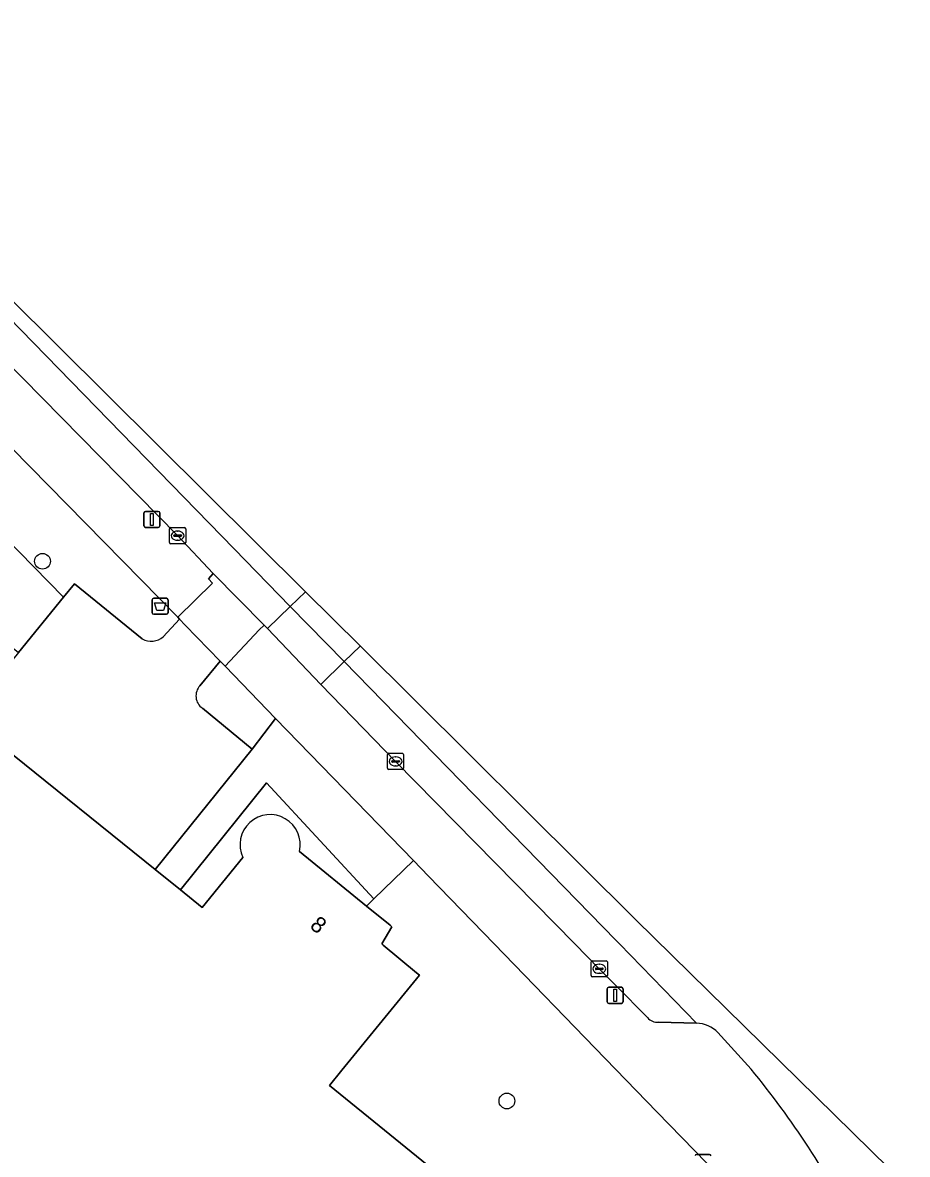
# Model space of a CAD drawing. Extents: x 159674 to 160531, y 382172 to 382904.
# Drawn here: x 160463.2 to 160518.1, y 382736.9 to 382807.2 of the extents above; entities that cross this region are included whole.
import ezdxf

# ---------------------------------------------------------------- set-up
doc = ezdxf.new("R2010")
doc.units = 0
for name, color, linetype in [('IMGEO_Afvalbak', 7, 'Continuous'), ('IMGEO_Boom', 7, 'Continuous'), ('IMGEO_Erf', 7, 'Continuous'), ('IMGEO_Groenvoorziening', 7, 'Continuous'), ('IMGEO_Kolk', 7, 'Continuous'), ('IMGEO_Lichtmast', 7, 'Continuous'), ('IMGEO_Pand', 7, 'Continuous'), ('IMGEO_Pand_nummerreeks', 7, 'Continuous'), ('IMGEO_Parkeervlak_open', 7, 'Continuous'), ('IMGEO_Rijbaan_lokaal_open', 7, 'Continuous'), ('IMGEO_Voetpad_open', 7, 'Continuous')]:
    doc.layers.add(name, color=color, linetype=linetype)

msp = doc.modelspace()

# ---------------------------------------------------------------- linework, layer by layer
at = {"layer": 'IMGEO_Afvalbak'}
for p, q in [((160471.208, 382770.575), (160471.208, 382771.375)), ((160471.208, 382771.375), (160471.208, 382770.575)), ((160471.308, 382771.475), (160472.098, 382771.475)), ((160472.098, 382771.475), (160471.308, 382771.475)), ((160472.198, 382771.375), (160472.198, 382770.575)), ((160472.198, 382770.575), (160472.198, 382771.375)), ((160472.098, 382770.475), (160471.308, 382770.475)), ((160471.308, 382770.475), (160472.098, 382770.475)), ((160505.035, 382736.932), (160505.825, 382736.932)), ((160505.825, 382736.932), (160505.035, 382736.932))]:
    msp.add_line(p, q, dxfattribs=at)
msp.add_lwpolyline([(160471.351, 382771.189), (160472.055, 382771.189), (160471.906, 382770.719), (160471.5, 382770.719), (160471.351, 382771.189)], dxfattribs=at)
for centre, start, end in [((160471.308, 382771.375), 90, 180), ((160471.308, 382771.375), 90, 180), ((160472.098, 382771.375), 0, 90), ((160472.098, 382771.375), 360, 90), ((160471.308, 382770.575), 180, 270), ((160471.308, 382770.575), 180, 270), ((160472.098, 382770.575), 270, 0), ((160472.098, 382770.575), 270, 0), ((160505.035, 382736.832), 90, 180), ((160505.035, 382736.832), 90, 180), ((160505.825, 382736.832), 0, 90), ((160505.825, 382736.832), 360, 90)]:
    msp.add_arc(centre, 0.1, start, end, dxfattribs=at)
at = {"layer": 'IMGEO_Boom'}
for centre in [(160464.398, 382773.771), (160493.243, 382740.248)]:
    msp.add_circle(centre, 0.489, dxfattribs=at)
at = {"layer": 'IMGEO_Erf'}
msp.add_lwpolyline([(160505.651, 382736.383), (160502.554, 382739.583), (160500, 382742.212), (160499.341, 382742.89), (160492.453, 382750), (160488.381, 382754.204), (160487.432, 382755.184), (160484.984, 382752.804), (160484.527, 382752.351), (160485.985, 382751.161), (160486.094, 382751.072), (160485.47, 382750), (160485.551, 382749.933), (160487.627, 382748.208), (160487.812, 382748.054), (160482.995, 382742.161), (160482.22, 382741.213), (160498.207, 382728.23), (160493.468, 382722.395), (160497.011, 382719.518)], dxfattribs=at)
at = {"layer": 'IMGEO_Groenvoorziening'}
for points in [[(160445.262, 382798.31), (160442.635, 382795.097), (160465.709, 382771.54), (160466.385, 382772.369), (160470.593, 382768.945)], [(160471.894, 382769.087), (160472.913, 382770.169), (160472.794, 382770.292), (160445.262, 382798.31)], [(160474.326, 382764.639), (160477.429, 382762.105), (160478.878, 382764.012), (160475.736, 382767.257), (160475.443, 382767.558), (160474.177, 382766.039)]]:
    msp.add_lwpolyline(points, dxfattribs=at)
msp.add_lwpolyline([(160440.264, 382792.198), (160444.992, 382788.48), (160443.923, 382787.169), (160441.09, 382783.695), (160438.512, 382785.771), (160441.319, 382789.27), (160439.347, 382790.933), (160430.82, 382780.431), (160436.355, 382776.048), (160442.946, 382784.13), (160462.908, 382768.104), (160465.709, 382771.54), (160442.635, 382795.097)], close=True, dxfattribs=at)
for centre, radius, start, end in [((160471.143, 382769.94), 1.137, 241.09763, 311.36036), ((160474.864, 382765.404), 0.936, 137.27668, 234.8734)]:
    msp.add_arc(centre, radius, start, end, dxfattribs=at)
at = {"layer": 'IMGEO_Kolk'}
for p, q in [((160472.365, 382775.861), (160473.217, 382775.861)), ((160472.29, 382774.935), (160472.29, 382775.787)), ((160472.549, 382775.355), (160472.549, 382775.367)), ((160472.987, 382775.318), (160472.589, 382775.318)), ((160472.592, 382775.404), (160472.99, 382775.404)), ((160472.778, 382775.641), (160472.803, 382775.641)), ((160473.033, 382775.367), (160473.033, 382775.355)), ((160473.291, 382775.787), (160473.291, 382774.935)), ((160473.217, 382774.861), (160472.365, 382774.861)), ((160472.801, 382775.081), (160472.776, 382775.081)), ((160485.829, 382760.915), (160485.829, 382761.767)), ((160485.904, 382761.841), (160486.756, 382761.841)), ((160486.83, 382761.767), (160486.83, 382760.915)), ((160486.088, 382761.335), (160486.088, 382761.347)), ((160486.526, 382761.298), (160486.128, 382761.298)), ((160486.131, 382761.384), (160486.529, 382761.384)), ((160486.34, 382761.061), (160486.315, 382761.061)), ((160486.317, 382761.621), (160486.342, 382761.621)), ((160486.572, 382761.347), (160486.572, 382761.335)), ((160486.756, 382760.841), (160485.904, 382760.841)), ((160498.481, 382748.032), (160498.481, 382748.884)), ((160498.556, 382748.958), (160499.408, 382748.958)), ((160498.74, 382748.452), (160498.74, 382748.464)), ((160499.178, 382748.415), (160498.78, 382748.415)), ((160498.783, 382748.501), (160499.181, 382748.501)), ((160498.969, 382748.738), (160498.994, 382748.738)), ((160499.224, 382748.464), (160499.224, 382748.452)), ((160499.482, 382748.884), (160499.482, 382748.032)), ((160499.408, 382747.958), (160498.556, 382747.958)), ((160498.992, 382748.178), (160498.967, 382748.178))]:
    msp.add_line(p, q, dxfattribs=at)
for points in [[(160472.365, 382775.861), (160473.217, 382775.861)], [(160472.29, 382774.935), (160472.29, 382775.787)], [(160473.291, 382775.787), (160473.291, 382774.935)], [(160473.217, 382774.861), (160472.365, 382774.861)], [(160485.829, 382760.915), (160485.829, 382761.767)], [(160485.904, 382761.841), (160486.756, 382761.841)], [(160486.83, 382761.767), (160486.83, 382760.915)], [(160486.756, 382760.841), (160485.904, 382760.841)], [(160498.481, 382748.032), (160498.481, 382748.884)], [(160498.556, 382748.958), (160499.408, 382748.958)], [(160499.482, 382748.884), (160499.482, 382748.032)], [(160499.408, 382747.958), (160498.556, 382747.958)]]:
    msp.add_lwpolyline(points, dxfattribs=at)
for centre, radius, start, end in [((160472.367, 382775.785), 0.0765, 91.55205, 178.44795), ((160472.367, 382775.785), 0.0765, 91.55205, 178.44795), ((160473.215, 382775.785), 0.0765, 1.55205, 88.44795), ((160473.215, 382775.785), 0.0765, 1.55205, 88.44795), ((160472.589, 382775.364), 0.0403, 85.87752, 175.75265), ((160472.586, 382775.354), 0.0366, 178.93798, 274.71019), ((160472.99, 382775.361), 0.043, 264.86636, 352.45326), ((160472.994, 382775.366), 0.0386, 1.73085, 96.63898), ((160472.367, 382774.937), 0.0765, 181.55205, 268.44795), ((160472.367, 382774.937), 0.0765, 181.55205, 268.44795), ((160473.215, 382774.937), 0.0765, 271.55205, 358.44795), ((160473.215, 382774.937), 0.0765, 271.55205, 358.44795), ((160485.906, 382761.765), 0.0765, 91.55205, 178.44795), ((160485.906, 382761.765), 0.0765, 91.55205, 178.44795), ((160486.754, 382761.765), 0.0765, 1.55205, 88.44795), ((160486.754, 382761.765), 0.0765, 1.55205, 88.44795), ((160486.128, 382761.344), 0.0403, 85.87752, 175.75265), ((160486.125, 382761.334), 0.0366, 178.93798, 274.71019), ((160486.529, 382761.341), 0.043, 264.86636, 352.45326), ((160486.533, 382761.346), 0.0386, 1.73085, 96.63898), ((160485.906, 382760.917), 0.0765, 181.55205, 268.44795), ((160485.906, 382760.917), 0.0765, 181.55205, 268.44795), ((160486.754, 382760.917), 0.0765, 271.55205, 358.44795), ((160486.754, 382760.917), 0.0765, 271.55205, 358.44795), ((160498.558, 382748.882), 0.0765, 91.55205, 178.44795), ((160498.558, 382748.882), 0.0765, 91.55205, 178.44795), ((160498.78, 382748.461), 0.0403, 85.87752, 175.75265), ((160498.777, 382748.451), 0.0366, 178.93798, 274.71019), ((160499.181, 382748.458), 0.043, 264.86636, 352.45326), ((160499.185, 382748.463), 0.0386, 1.73085, 96.63898), ((160499.406, 382748.882), 0.0765, 1.55205, 88.44795), ((160499.406, 382748.882), 0.0765, 1.55205, 88.44795), ((160498.558, 382748.034), 0.0765, 181.55205, 268.44795), ((160498.558, 382748.034), 0.0765, 181.55205, 268.44795), ((160499.406, 382748.034), 0.0765, 271.55205, 358.44795), ((160499.406, 382748.034), 0.0765, 271.55205, 358.44795)]:
    msp.add_arc(centre, radius, start, end, dxfattribs=at)
for centre, major_axis, ratio, start_param, end_param in [((160472.777, 382775.361), (-0.387, 0.002), 0.722429, 4.712389, 7.853982), ((160472.802, 382775.361), (-0.39, 0.002), 0.717154, 1.570796, 4.712389), ((160486.316, 382761.341), (-0.387, 0.002), 0.722429, 4.712389, 7.853982), ((160486.341, 382761.341), (-0.39, 0.002), 0.717154, 1.570796, 4.712389), ((160498.968, 382748.458), (-0.387, 0.002), 0.722429, 4.712389, 7.853982), ((160498.993, 382748.458), (-0.39, 0.002), 0.717154, 1.570796, 4.712389)]:
    msp.add_ellipse(centre, major_axis=major_axis, ratio=ratio, start_param=start_param, end_param=end_param, dxfattribs=at)
at = {"layer": 'IMGEO_Lichtmast'}
for p, q in [((160470.694, 382775.971), (160470.694, 382776.771)), ((160470.694, 382776.771), (160470.694, 382775.971)), ((160470.794, 382776.871), (160471.584, 382776.871)), ((160471.584, 382776.871), (160470.794, 382776.871)), ((160471.684, 382776.771), (160471.684, 382775.971)), ((160471.684, 382775.971), (160471.684, 382776.771)), ((160471.584, 382775.871), (160470.794, 382775.871)), ((160470.794, 382775.871), (160471.584, 382775.871)), ((160499.472, 382746.41), (160499.472, 382747.21)), ((160499.472, 382747.21), (160499.472, 382746.41)), ((160499.572, 382747.31), (160500.362, 382747.31)), ((160500.362, 382747.31), (160499.572, 382747.31)), ((160500.462, 382747.21), (160500.462, 382746.41)), ((160500.462, 382746.41), (160500.462, 382747.21)), ((160500.362, 382746.31), (160499.572, 382746.31)), ((160499.572, 382746.31), (160500.362, 382746.31))]:
    msp.add_line(p, q, dxfattribs=at)
for points in [[(160471.114, 382776.746), (160471.264, 382776.746), (160471.264, 382775.996), (160471.114, 382775.996), (160471.114, 382776.746)], [(160499.892, 382747.185), (160500.042, 382747.185), (160500.042, 382746.435), (160499.892, 382746.435), (160499.892, 382747.185)]]:
    msp.add_lwpolyline(points, dxfattribs=at)
for centre, start, end in [((160470.794, 382776.771), 90, 180), ((160470.794, 382776.771), 90, 180), ((160471.584, 382776.771), 0, 90), ((160471.584, 382776.771), 360, 90), ((160470.794, 382775.971), 180, 270), ((160470.794, 382775.971), 180, 270), ((160471.584, 382775.971), 270, 0), ((160471.584, 382775.971), 270, 0), ((160499.572, 382747.21), 90, 180), ((160499.572, 382747.21), 90, 180), ((160500.362, 382747.21), 0, 90), ((160500.362, 382747.21), 360, 90), ((160499.572, 382746.41), 180, 270), ((160499.572, 382746.41), 180, 270), ((160500.362, 382746.41), 270, 0), ((160500.362, 382746.41), 270, 0)]:
    msp.add_arc(centre, 0.1, start, end, dxfattribs=at)
at = {"layer": 'IMGEO_Pand'}
for points in [[(160476.843, 382755.376), (160474.321, 382752.273), (160472.972, 382753.36), (160471.405, 382754.622), (160461.896, 382762.285), (160460.409, 382760.359), (160456.95, 382763.167), (160460.658, 382767.733), (160443.124, 382781.972), (160436.529, 382773.85), (160432.977, 382776.735)], [(160497.011, 382719.518), (160493.468, 382722.395), (160498.207, 382728.23), (160482.22, 382741.213), (160482.995, 382742.161), (160487.812, 382748.054), (160487.627, 382748.208), (160485.551, 382749.933), (160485.47, 382750), (160486.094, 382751.072), (160485.985, 382751.161), (160484.527, 382752.351), (160480.362, 382755.75)]]:
    msp.add_lwpolyline(points, dxfattribs=at)
msp.add_arc((160478.539, 382756.164), 1.87, 347.21454, 204.91872, dxfattribs=at)
at = {"layer": 'IMGEO_Parkeervlak_open'}
for points in [[(160428.993, 382820.106), (160429.516, 382819.555), (160436.15, 382812.848), (160448.362, 382800.353), (160461.971, 382786.371), (160472.793, 382775.362), (160475, 382773.007), (160478.167, 382769.803), (160478.373, 382769.587), (160479.786, 382770.958), (160476.297, 382774.545), (160454.486, 382796.918), (160430.975, 382820.927), (160428.597, 382823.285)], [(160502.665, 382745.147), (160505.029, 382745.086), (160500.238, 382750), (160500, 382750.244), (160483.138, 382767.54), (160481.676, 382766.115), (160486.331, 382761.341), (160497.47, 382750), (160498.983, 382748.459), (160500, 382747.425), (160501.967, 382745.424)]]:
    msp.add_lwpolyline(points, dxfattribs=at)
msp.add_lwpolyline([(160481.676, 382766.115), (160483.138, 382767.54), (160479.786, 382770.958), (160478.373, 382769.587)], close=True, dxfattribs=at)
msp.add_arc((160502.575, 382745.937), 0.795, 220.17549, 276.53339, dxfattribs=at)
at = {"layer": 'IMGEO_Rijbaan_lokaal_open'}
for points in [[(160480.738, 382771.882), (160437.672, 382814.656), (160423.582, 382829.971), (160409.257, 382844.54), (160407.035, 382842.418), (160411.875, 382838.146), (160413.859, 382836.38), (160416.505, 382834.049), (160416.533, 382834.025), (160423.528, 382827.883), (160426.325, 382825.429), (160427.078, 382824.75), (160428.597, 382823.285), (160430.975, 382820.927), (160454.486, 382796.918), (160476.297, 382774.545), (160479.786, 382770.958), (160480.726, 382771.87)], [(160484.134, 382768.509), (160480.738, 382771.882), (160480.726, 382771.87), (160479.786, 382770.958), (160483.138, 382767.54), (160484.124, 382768.499)]]:
    msp.add_lwpolyline(points, close=True, dxfattribs=at)
for points in [[(160470.593, 382768.945), (160466.385, 382772.369), (160465.709, 382771.54), (160462.908, 382768.104), (160459.661, 382764.11), (160461.896, 382762.285), (160471.405, 382754.622), (160477.429, 382762.105), (160474.326, 382764.639)], [(160475.443, 382767.558), (160473.263, 382769.808), (160472.913, 382770.169), (160471.894, 382769.087)], [(160484.134, 382768.509), (160484.124, 382768.499), (160483.138, 382767.54), (160500, 382750.244), (160500.238, 382750), (160505.029, 382745.086)], [(160514.979, 382732.145), (160515.239, 382732.231), (160517.762, 382733.069), (160518.116, 382733.187), (160516.967, 382736.07), (160501.26, 382751.5), (160484.134, 382768.509)], [(160474.177, 382766.039), (160475.443, 382767.558)], [(160506.354, 382744.495), (160508.411, 382742.231)]]:
    msp.add_lwpolyline(points, dxfattribs=at)
for centre, radius, start, end in [((160471.143, 382769.94), 1.137, 241.09763, 311.36036), ((160474.864, 382765.404), 0.936, 137.27668, 234.8734), ((160504.941, 382743.107), 1.981, 44.47555, 87.4471), ((160466.396, 382707.689), 54.391, 26.71976, 39.42457)]:
    msp.add_arc(centre, radius, start, end, dxfattribs=at)
at = {"layer": 'IMGEO_Voetpad_open'}
for points in [[(160423.021, 382821.043), (160442.882, 382800.703), (160445.262, 382798.31), (160472.794, 382770.292), (160474.957, 382772.404), (160474.713, 382772.674), (160475, 382773.007), (160472.793, 382775.362), (160461.971, 382786.371), (160448.362, 382800.353)], [(160498.983, 382748.459), (160497.47, 382750), (160486.331, 382761.341), (160481.676, 382766.115), (160478.373, 382769.587), (160478.167, 382769.803), (160477.846, 382769.503), (160475.736, 382767.257), (160478.878, 382764.012), (160487.432, 382755.184), (160488.381, 382754.204), (160492.453, 382750), (160499.341, 382742.89), (160500, 382742.212), (160502.554, 382739.583), (160505.651, 382736.383)], [(160480.362, 382755.75), (160484.527, 382752.351), (160484.984, 382752.804), (160478.312, 382760.006), (160472.972, 382753.36), (160474.321, 382752.273), (160476.843, 382755.376)], [(160501.967, 382745.424), (160500, 382747.425), (160498.983, 382748.459)], [(160505.029, 382745.086), (160502.665, 382745.147)], [(160508.411, 382742.231), (160506.354, 382744.495)]]:
    msp.add_lwpolyline(points, dxfattribs=at)
for points in [[(160475, 382773.007), (160474.713, 382772.674), (160474.957, 382772.404), (160472.794, 382770.292), (160472.913, 382770.169), (160473.263, 382769.808), (160475.443, 382767.558), (160475.736, 382767.257), (160477.846, 382769.503), (160478.167, 382769.803)], [(160487.432, 382755.184), (160478.878, 382764.012), (160477.429, 382762.105), (160471.405, 382754.622), (160472.972, 382753.36), (160478.312, 382760.006), (160484.984, 382752.804)]]:
    msp.add_lwpolyline(points, close=True, dxfattribs=at)
for centre, radius, start, end in [((160478.539, 382756.164), 1.87, 347.21454, 204.91872), ((160502.575, 382745.937), 0.795, 220.17549, 276.53339), ((160504.941, 382743.107), 1.981, 44.47555, 87.4471), ((160466.396, 382707.689), 54.391, 26.71976, 39.42457)]:
    msp.add_arc(centre, radius, start, end, dxfattribs=at)

# ---------------------------------------------------------------- texts
at = {"layer": 'IMGEO_Pand_nummerreeks'}
msp.add_text('8', height=1, rotation=320.78104, dxfattribs=at).set_placement((160480.944, 382751.04))

doc.saveas('drawing.dxf')
